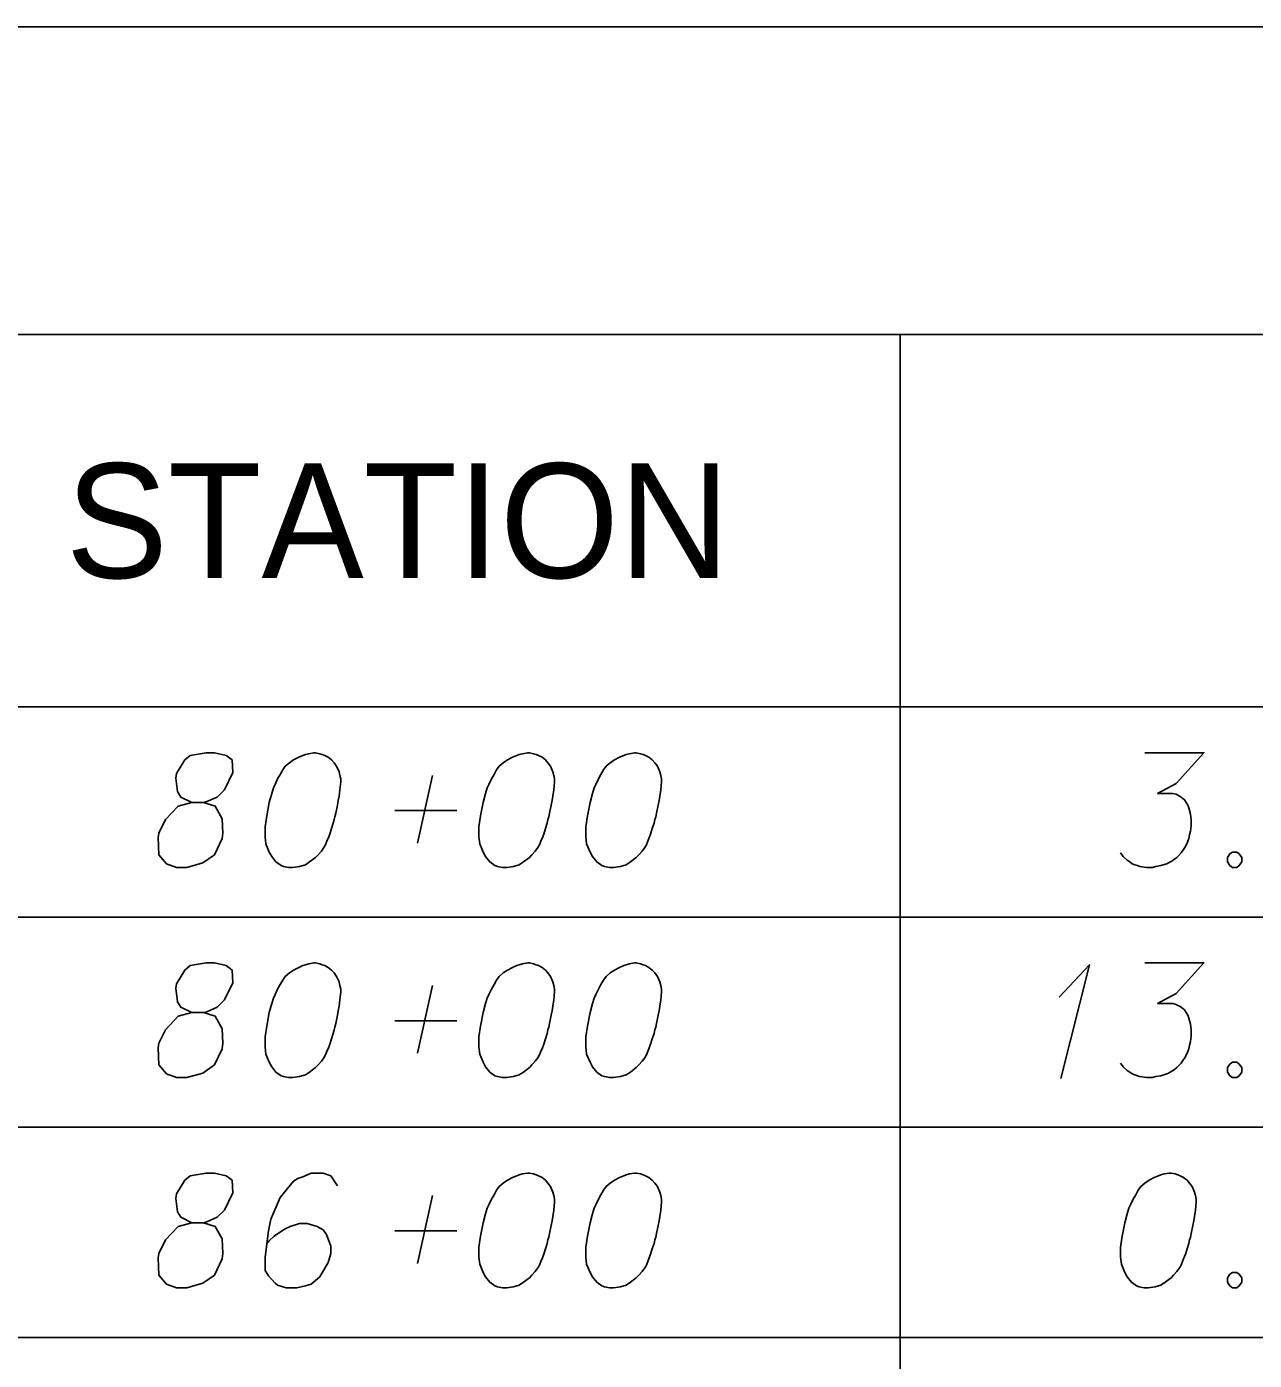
# Model space of a CAD drawing. Extents: x 2074207 to 2076812, y 516372 to 523312.
# Drawn here: x 2076345.6 to 2076397, y 519679.9 to 519735.7 of the extents above; entities that cross this region are included whole.
import ezdxf

# ---------------------------------------------------------------- set-up
doc = ezdxf.new("R2010")
doc.units = 0
for name, color, linetype in [('Prop DirtTable_ Soil Test Results - Outline (Major)', 7, 'Continuous'), ('Prop DirtTable_ Soil Test Results - Outline (Minor)', 7, 'Continuous'), ('Prop DirtTable_ Soil Test Results - Tx (Header - Small)', 7, 'Continuous'), ('Prop DirtTable_ Soil Test Results - Tx (Sample Data)', 7, 'Continuous')]:
    doc.layers.add(name, color=color, linetype=linetype)

msp = doc.modelspace()

# ---------------------------------------------------------------- linework, layer by layer
at = {"layer": 'Prop DirtTable_ Soil Test Results - Outline (Major)'}
for p, q in [((2076260.609, 519735.696), (2076811.903, 519735.696)), ((2076260.609, 519707.21), (2076811.903, 519707.21)), ((2076260.609, 519707.21), (2076811.903, 519707.21))]:
    msp.add_line(p, q, dxfattribs=at)
at = {"layer": 'Prop DirtTable_ Soil Test Results - Outline (Minor)'}
for p, q in [((2076260.609, 519722.81), (2076811.903, 519722.81)), ((2076382.2, 519722.81), (2076382.2, 519698.41)), ((2076260.609, 519698.41), (2076811.903, 519698.41)), ((2076260.609, 519698.41), (2076811.903, 519698.41)), ((2076382.2, 519698.41), (2076382.2, 519689.61)), ((2076260.609, 519689.61), (2076811.903, 519689.61)), ((2076260.609, 519689.61), (2076811.903, 519689.61)), ((2076382.2, 519689.61), (2076382.2, 519680.81)), ((2076260.609, 519680.81), (2076811.903, 519680.81)), ((2076260.609, 519680.81), (2076811.903, 519680.81)), ((2076382.2, 519680.81), (2076382.2, 519672.01))]:
    msp.add_line(p, q, dxfattribs=at)
at = {"layer": 'Prop DirtTable_ Soil Test Results - Tx (Sample Data)'}
for points in [[(2076352.527, 519703.212), (2076353.02, 519703.212), (2076353.162, 519703.25), (2076353.585, 519703.439), (2076353.902, 519703.741), (2076354.255, 519704.459), (2076354.22, 519704.989), (2076353.973, 519705.178), (2076353.479, 519705.291), (2076353.126, 519705.291), (2076352.456, 519705.178), (2076352.244, 519704.989), (2076351.892, 519704.422), (2076351.856, 519704.233), (2076351.927, 519703.666), (2076352.068, 519703.439), (2076352.527, 519703.212), (2076351.962, 519703.061), (2076351.433, 519702.494), (2076351.151, 519701.927), (2076351.116, 519701.738), (2076351.151, 519701.02), (2076351.468, 519700.642), (2076351.892, 519700.491), (2076352.315, 519700.491), (2076352.985, 519700.68), (2076353.479, 519701.02), (2076353.797, 519701.7), (2076353.832, 519701.927), (2076353.797, 519702.532), (2076353.514, 519703.061), (2076353.02, 519703.212)], [(2076357.712, 519705.291), (2076357.642, 519705.291), (2076357.43, 519705.253), (2076357.289, 519705.215), (2076357.183, 519705.178), (2076357.007, 519705.102), (2076356.795, 519704.989), (2076356.619, 519704.875), (2076356.442, 519704.724), (2076356.336, 519704.573), (2076356.231, 519704.384), (2076356.125, 519704.195), (2076356.019, 519703.968), (2076355.948, 519703.817), (2076355.878, 519703.59), (2076355.772, 519703.212), (2076355.666, 519702.645), (2076355.596, 519702.192), (2076355.596, 519701.776), (2076355.631, 519701.474), (2076355.772, 519701.133), (2076355.878, 519700.944), (2076356.054, 519700.718), (2076356.266, 519700.567), (2076356.372, 519700.529), (2076356.583, 519700.491), (2076356.76, 519700.491), (2076357.042, 519700.529), (2076357.289, 519700.604), (2076357.465, 519700.718), (2076357.712, 519700.907), (2076357.818, 519701.02), (2076357.959, 519701.171), (2076358.065, 519701.322), (2076358.135, 519701.436), (2076358.206, 519701.625), (2076358.241, 519701.7), (2076358.312, 519701.889), (2076358.382, 519702.116), (2076358.453, 519702.343), (2076358.488, 519702.494), (2076358.523, 519702.607), (2076358.559, 519702.759), (2076358.629, 519703.099), (2076358.665, 519703.288), (2076358.7, 519703.477), (2076358.735, 519703.741), (2076358.77, 519704.081), (2076358.77, 519704.195), (2076358.735, 519704.346), (2076358.7, 519704.497), (2076358.594, 519704.724), (2076358.488, 519704.875), (2076358.382, 519704.989), (2076358.241, 519705.102), (2076358.1, 519705.178), (2076357.994, 519705.215), (2076357.889, 519705.253), (2076357.712, 519705.291)], [(2076366.672, 519705.291), (2076366.602, 519705.291), (2076366.39, 519705.253), (2076366.249, 519705.215), (2076366.143, 519705.178), (2076365.967, 519705.102), (2076365.755, 519704.989), (2076365.579, 519704.875), (2076365.402, 519704.724), (2076365.296, 519704.573), (2076365.191, 519704.384), (2076365.085, 519704.195), (2076364.979, 519703.968), (2076364.908, 519703.817), (2076364.838, 519703.59), (2076364.732, 519703.212), (2076364.626, 519702.645), (2076364.556, 519702.192), (2076364.556, 519701.776), (2076364.591, 519701.474), (2076364.732, 519701.133), (2076364.838, 519700.944), (2076365.014, 519700.718), (2076365.226, 519700.567), (2076365.332, 519700.529), (2076365.543, 519700.491), (2076365.72, 519700.491), (2076366.002, 519700.529), (2076366.249, 519700.604), (2076366.425, 519700.718), (2076366.672, 519700.907), (2076366.778, 519701.02), (2076366.919, 519701.171), (2076367.025, 519701.322), (2076367.095, 519701.436), (2076367.166, 519701.625), (2076367.201, 519701.7), (2076367.272, 519701.889), (2076367.342, 519702.116), (2076367.413, 519702.343), (2076367.448, 519702.494), (2076367.483, 519702.607), (2076367.519, 519702.759), (2076367.589, 519703.099), (2076367.625, 519703.288), (2076367.66, 519703.477), (2076367.695, 519703.741), (2076367.73, 519704.081), (2076367.73, 519704.195), (2076367.695, 519704.346), (2076367.66, 519704.497), (2076367.554, 519704.724), (2076367.448, 519704.875), (2076367.342, 519704.989), (2076367.201, 519705.102), (2076367.06, 519705.178), (2076366.954, 519705.215), (2076366.849, 519705.253), (2076366.672, 519705.291)], [(2076371.152, 519705.291), (2076371.082, 519705.291), (2076370.87, 519705.253), (2076370.729, 519705.215), (2076370.623, 519705.178), (2076370.447, 519705.102), (2076370.235, 519704.989), (2076370.059, 519704.875), (2076369.882, 519704.724), (2076369.776, 519704.573), (2076369.671, 519704.384), (2076369.565, 519704.195), (2076369.459, 519703.968), (2076369.388, 519703.817), (2076369.318, 519703.59), (2076369.212, 519703.212), (2076369.106, 519702.645), (2076369.036, 519702.192), (2076369.036, 519701.776), (2076369.071, 519701.474), (2076369.212, 519701.133), (2076369.318, 519700.944), (2076369.494, 519700.718), (2076369.706, 519700.567), (2076369.812, 519700.529), (2076370.023, 519700.491), (2076370.2, 519700.491), (2076370.482, 519700.529), (2076370.729, 519700.604), (2076370.905, 519700.718), (2076371.152, 519700.907), (2076371.258, 519701.02), (2076371.399, 519701.171), (2076371.505, 519701.322), (2076371.575, 519701.436), (2076371.646, 519701.625), (2076371.681, 519701.7), (2076371.752, 519701.889), (2076371.822, 519702.116), (2076371.893, 519702.343), (2076371.928, 519702.494), (2076371.963, 519702.607), (2076371.999, 519702.759), (2076372.069, 519703.099), (2076372.105, 519703.288), (2076372.14, 519703.477), (2076372.175, 519703.741), (2076372.21, 519704.081), (2076372.21, 519704.195), (2076372.175, 519704.346), (2076372.14, 519704.497), (2076372.034, 519704.724), (2076371.928, 519704.875), (2076371.822, 519704.989), (2076371.681, 519705.102), (2076371.54, 519705.178), (2076371.434, 519705.215), (2076371.329, 519705.253), (2076371.152, 519705.291)], [(2076392.459, 519705.291), (2076394.928, 519705.291), (2076393.764, 519704.006), (2076392.988, 519703.59), (2076393.623, 519703.59), (2076393.764, 519703.552), (2076393.834, 519703.515), (2076393.905, 519703.477), (2076393.975, 519703.439), (2076394.117, 519703.326), (2076394.187, 519703.212), (2076394.258, 519703.099), (2076394.293, 519702.985), (2076394.363, 519702.721), (2076394.399, 519702.494), (2076394.399, 519702.381), (2076394.399, 519702.23), (2076394.363, 519702.003), (2076394.328, 519701.852), (2076394.293, 519701.7), (2076394.258, 519701.587), (2076394.222, 519701.511), (2076394.187, 519701.436), (2076394.152, 519701.36), (2076394.081, 519701.247), (2076393.975, 519701.096), (2076393.87, 519700.982), (2076393.799, 519700.907), (2076393.693, 519700.831), (2076393.587, 519700.755), (2076393.446, 519700.68), (2076393.376, 519700.642), (2076393.129, 519700.567), (2076392.917, 519700.529), (2076392.776, 519700.491), (2076392.529, 519700.491), (2076392.247, 519700.529), (2076392.141, 519700.567), (2076392.035, 519700.604), (2076391.929, 519700.642), (2076391.824, 519700.718), (2076391.718, 519700.793), (2076391.541, 519700.944), (2076391.436, 519701.096)], [(2076361.98, 519701.511), (2076362.615, 519704.346)], [(2076361.028, 519702.872), (2076363.638, 519702.872)], [(2076396.127, 519701.133), (2076396.304, 519701.133), (2076396.409, 519701.058), (2076396.515, 519700.907), (2076396.515, 519700.718), (2076396.409, 519700.567), (2076396.304, 519700.491), (2076396.127, 519700.491), (2076396.021, 519700.567), (2076395.916, 519700.718), (2076395.916, 519700.907), (2076396.021, 519701.058), (2076396.127, 519701.133)], [(2076352.527, 519694.412), (2076353.02, 519694.412), (2076353.162, 519694.45), (2076353.585, 519694.639), (2076353.902, 519694.941), (2076354.255, 519695.659), (2076354.22, 519696.189), (2076353.973, 519696.378), (2076353.479, 519696.491), (2076353.126, 519696.491), (2076352.456, 519696.378), (2076352.244, 519696.189), (2076351.892, 519695.622), (2076351.856, 519695.433), (2076351.927, 519694.866), (2076352.068, 519694.639), (2076352.527, 519694.412), (2076351.962, 519694.261), (2076351.433, 519693.694), (2076351.151, 519693.127), (2076351.116, 519692.938), (2076351.151, 519692.22), (2076351.468, 519691.842), (2076351.892, 519691.691), (2076352.315, 519691.691), (2076352.985, 519691.88), (2076353.479, 519692.22), (2076353.797, 519692.9), (2076353.832, 519693.127), (2076353.797, 519693.732), (2076353.514, 519694.261), (2076353.02, 519694.412)], [(2076357.712, 519696.491), (2076357.642, 519696.491), (2076357.43, 519696.453), (2076357.289, 519696.415), (2076357.183, 519696.378), (2076357.007, 519696.302), (2076356.795, 519696.189), (2076356.619, 519696.075), (2076356.442, 519695.924), (2076356.336, 519695.773), (2076356.231, 519695.584), (2076356.125, 519695.395), (2076356.019, 519695.168), (2076355.948, 519695.017), (2076355.878, 519694.79), (2076355.772, 519694.412), (2076355.666, 519693.845), (2076355.596, 519693.392), (2076355.596, 519692.976), (2076355.631, 519692.674), (2076355.772, 519692.333), (2076355.878, 519692.144), (2076356.054, 519691.918), (2076356.266, 519691.767), (2076356.372, 519691.729), (2076356.583, 519691.691), (2076356.76, 519691.691), (2076357.042, 519691.729), (2076357.289, 519691.804), (2076357.465, 519691.918), (2076357.712, 519692.107), (2076357.818, 519692.22), (2076357.959, 519692.371), (2076358.065, 519692.522), (2076358.135, 519692.636), (2076358.206, 519692.825), (2076358.241, 519692.9), (2076358.312, 519693.089), (2076358.382, 519693.316), (2076358.453, 519693.543), (2076358.488, 519693.694), (2076358.523, 519693.807), (2076358.559, 519693.959), (2076358.629, 519694.299), (2076358.665, 519694.488), (2076358.7, 519694.677), (2076358.735, 519694.941), (2076358.77, 519695.281), (2076358.77, 519695.395), (2076358.735, 519695.546), (2076358.7, 519695.697), (2076358.594, 519695.924), (2076358.488, 519696.075), (2076358.382, 519696.189), (2076358.241, 519696.302), (2076358.1, 519696.378), (2076357.994, 519696.415), (2076357.889, 519696.453), (2076357.712, 519696.491)], [(2076366.672, 519696.491), (2076366.602, 519696.491), (2076366.39, 519696.453), (2076366.249, 519696.415), (2076366.143, 519696.378), (2076365.967, 519696.302), (2076365.755, 519696.189), (2076365.579, 519696.075), (2076365.402, 519695.924), (2076365.296, 519695.773), (2076365.191, 519695.584), (2076365.085, 519695.395), (2076364.979, 519695.168), (2076364.908, 519695.017), (2076364.838, 519694.79), (2076364.732, 519694.412), (2076364.626, 519693.845), (2076364.556, 519693.392), (2076364.556, 519692.976), (2076364.591, 519692.674), (2076364.732, 519692.333), (2076364.838, 519692.144), (2076365.014, 519691.918), (2076365.226, 519691.767), (2076365.332, 519691.729), (2076365.543, 519691.691), (2076365.72, 519691.691), (2076366.002, 519691.729), (2076366.249, 519691.804), (2076366.425, 519691.918), (2076366.672, 519692.107), (2076366.778, 519692.22), (2076366.919, 519692.371), (2076367.025, 519692.522), (2076367.095, 519692.636), (2076367.166, 519692.825), (2076367.201, 519692.9), (2076367.272, 519693.089), (2076367.342, 519693.316), (2076367.413, 519693.543), (2076367.448, 519693.694), (2076367.483, 519693.807), (2076367.519, 519693.959), (2076367.589, 519694.299), (2076367.625, 519694.488), (2076367.66, 519694.677), (2076367.695, 519694.941), (2076367.73, 519695.281), (2076367.73, 519695.395), (2076367.695, 519695.546), (2076367.66, 519695.697), (2076367.554, 519695.924), (2076367.448, 519696.075), (2076367.342, 519696.189), (2076367.201, 519696.302), (2076367.06, 519696.378), (2076366.954, 519696.415), (2076366.849, 519696.453), (2076366.672, 519696.491)], [(2076371.152, 519696.491), (2076371.082, 519696.491), (2076370.87, 519696.453), (2076370.729, 519696.415), (2076370.623, 519696.378), (2076370.447, 519696.302), (2076370.235, 519696.189), (2076370.059, 519696.075), (2076369.882, 519695.924), (2076369.776, 519695.773), (2076369.671, 519695.584), (2076369.565, 519695.395), (2076369.459, 519695.168), (2076369.388, 519695.017), (2076369.318, 519694.79), (2076369.212, 519694.412), (2076369.106, 519693.845), (2076369.036, 519693.392), (2076369.036, 519692.976), (2076369.071, 519692.674), (2076369.212, 519692.333), (2076369.318, 519692.144), (2076369.494, 519691.918), (2076369.706, 519691.767), (2076369.812, 519691.729), (2076370.023, 519691.691), (2076370.2, 519691.691), (2076370.482, 519691.729), (2076370.729, 519691.804), (2076370.905, 519691.918), (2076371.152, 519692.107), (2076371.258, 519692.22), (2076371.399, 519692.371), (2076371.505, 519692.522), (2076371.575, 519692.636), (2076371.646, 519692.825), (2076371.681, 519692.9), (2076371.752, 519693.089), (2076371.822, 519693.316), (2076371.893, 519693.543), (2076371.928, 519693.694), (2076371.963, 519693.807), (2076371.999, 519693.959), (2076372.069, 519694.299), (2076372.105, 519694.488), (2076372.14, 519694.677), (2076372.175, 519694.941), (2076372.21, 519695.281), (2076372.21, 519695.395), (2076372.175, 519695.546), (2076372.14, 519695.697), (2076372.034, 519695.924), (2076371.928, 519696.075), (2076371.822, 519696.189), (2076371.681, 519696.302), (2076371.54, 519696.378), (2076371.434, 519696.415), (2076371.329, 519696.453), (2076371.152, 519696.491)], [(2076388.86, 519695.055), (2076390.13, 519696.415), (2076388.931, 519691.653)], [(2076392.459, 519696.491), (2076394.928, 519696.491), (2076393.764, 519695.206), (2076392.988, 519694.79), (2076393.623, 519694.79), (2076393.764, 519694.752), (2076393.834, 519694.715), (2076393.905, 519694.677), (2076393.975, 519694.639), (2076394.117, 519694.526), (2076394.187, 519694.412), (2076394.258, 519694.299), (2076394.293, 519694.185), (2076394.363, 519693.921), (2076394.399, 519693.694), (2076394.399, 519693.581), (2076394.399, 519693.43), (2076394.363, 519693.203), (2076394.328, 519693.052), (2076394.293, 519692.9), (2076394.258, 519692.787), (2076394.222, 519692.711), (2076394.187, 519692.636), (2076394.152, 519692.56), (2076394.081, 519692.447), (2076393.975, 519692.296), (2076393.87, 519692.182), (2076393.799, 519692.107), (2076393.693, 519692.031), (2076393.587, 519691.955), (2076393.446, 519691.88), (2076393.376, 519691.842), (2076393.129, 519691.767), (2076392.917, 519691.729), (2076392.776, 519691.691), (2076392.529, 519691.691), (2076392.247, 519691.729), (2076392.141, 519691.767), (2076392.035, 519691.804), (2076391.929, 519691.842), (2076391.824, 519691.918), (2076391.718, 519691.993), (2076391.541, 519692.144), (2076391.436, 519692.296)], [(2076361.98, 519692.711), (2076362.615, 519695.546)], [(2076361.028, 519694.072), (2076363.638, 519694.072)], [(2076396.127, 519692.333), (2076396.304, 519692.333), (2076396.409, 519692.258), (2076396.515, 519692.107), (2076396.515, 519691.918), (2076396.409, 519691.767), (2076396.304, 519691.691), (2076396.127, 519691.691), (2076396.021, 519691.767), (2076395.916, 519691.918), (2076395.916, 519692.107), (2076396.021, 519692.258), (2076396.127, 519692.333)], [(2076352.527, 519685.612), (2076353.02, 519685.612), (2076353.162, 519685.65), (2076353.585, 519685.839), (2076353.902, 519686.141), (2076354.255, 519686.859), (2076354.22, 519687.389), (2076353.973, 519687.578), (2076353.479, 519687.691), (2076353.126, 519687.691), (2076352.456, 519687.578), (2076352.244, 519687.389), (2076351.892, 519686.822), (2076351.856, 519686.633), (2076351.927, 519686.066), (2076352.068, 519685.839), (2076352.527, 519685.612), (2076351.962, 519685.461), (2076351.433, 519684.894), (2076351.151, 519684.327), (2076351.116, 519684.138), (2076351.151, 519683.42), (2076351.468, 519683.042), (2076351.892, 519682.891), (2076352.315, 519682.891), (2076352.985, 519683.08), (2076353.479, 519683.42), (2076353.797, 519684.1), (2076353.832, 519684.327), (2076353.797, 519684.932), (2076353.514, 519685.461), (2076353.02, 519685.612)], [(2076358.629, 519687.162), (2076358.347, 519687.578), (2076358.03, 519687.691), (2076357.536, 519687.691), (2076357.183, 519687.54), (2076356.971, 519687.464), (2076356.795, 519687.351), (2076356.231, 519686.67), (2076355.843, 519685.763), (2076355.737, 519685.272), (2076355.596, 519684.176), (2076355.596, 519683.609), (2076355.737, 519683.382), (2076356.019, 519683.08), (2076356.125, 519683.004), (2076356.478, 519682.891), (2076356.936, 519682.891), (2076357.289, 519682.967), (2076357.536, 519683.042), (2076357.889, 519683.344), (2076358.241, 519683.949), (2076358.347, 519684.327), (2076358.347, 519684.63), (2076358.171, 519685.121), (2076358.03, 519685.31), (2076357.783, 519685.461), (2076357.359, 519685.574), (2076357.042, 519685.574), (2076356.654, 519685.461), (2076356.407, 519685.348), (2076355.984, 519685.045), (2076355.772, 519684.856), (2076355.666, 519684.743)], [(2076366.672, 519687.691), (2076366.602, 519687.691), (2076366.39, 519687.653), (2076366.249, 519687.615), (2076366.143, 519687.578), (2076365.967, 519687.502), (2076365.755, 519687.389), (2076365.579, 519687.275), (2076365.402, 519687.124), (2076365.296, 519686.973), (2076365.191, 519686.784), (2076365.085, 519686.595), (2076364.979, 519686.368), (2076364.908, 519686.217), (2076364.838, 519685.99), (2076364.732, 519685.612), (2076364.626, 519685.045), (2076364.556, 519684.592), (2076364.556, 519684.176), (2076364.591, 519683.874), (2076364.732, 519683.533), (2076364.838, 519683.344), (2076365.014, 519683.118), (2076365.226, 519682.967), (2076365.332, 519682.929), (2076365.543, 519682.891), (2076365.72, 519682.891), (2076366.002, 519682.929), (2076366.249, 519683.004), (2076366.425, 519683.118), (2076366.672, 519683.307), (2076366.778, 519683.42), (2076366.919, 519683.571), (2076367.025, 519683.722), (2076367.095, 519683.836), (2076367.166, 519684.025), (2076367.201, 519684.1), (2076367.272, 519684.289), (2076367.342, 519684.516), (2076367.413, 519684.743), (2076367.448, 519684.894), (2076367.483, 519685.007), (2076367.519, 519685.159), (2076367.589, 519685.499), (2076367.625, 519685.688), (2076367.66, 519685.877), (2076367.695, 519686.141), (2076367.73, 519686.481), (2076367.73, 519686.595), (2076367.695, 519686.746), (2076367.66, 519686.897), (2076367.554, 519687.124), (2076367.448, 519687.275), (2076367.342, 519687.389), (2076367.201, 519687.502), (2076367.06, 519687.578), (2076366.954, 519687.615), (2076366.849, 519687.653), (2076366.672, 519687.691)], [(2076371.152, 519687.691), (2076371.082, 519687.691), (2076370.87, 519687.653), (2076370.729, 519687.615), (2076370.623, 519687.578), (2076370.447, 519687.502), (2076370.235, 519687.389), (2076370.059, 519687.275), (2076369.882, 519687.124), (2076369.776, 519686.973), (2076369.671, 519686.784), (2076369.565, 519686.595), (2076369.459, 519686.368), (2076369.388, 519686.217), (2076369.318, 519685.99), (2076369.212, 519685.612), (2076369.106, 519685.045), (2076369.036, 519684.592), (2076369.036, 519684.176), (2076369.071, 519683.874), (2076369.212, 519683.533), (2076369.318, 519683.344), (2076369.494, 519683.118), (2076369.706, 519682.967), (2076369.812, 519682.929), (2076370.023, 519682.891), (2076370.2, 519682.891), (2076370.482, 519682.929), (2076370.729, 519683.004), (2076370.905, 519683.118), (2076371.152, 519683.307), (2076371.258, 519683.42), (2076371.399, 519683.571), (2076371.505, 519683.722), (2076371.575, 519683.836), (2076371.646, 519684.025), (2076371.681, 519684.1), (2076371.752, 519684.289), (2076371.822, 519684.516), (2076371.893, 519684.743), (2076371.928, 519684.894), (2076371.963, 519685.007), (2076371.999, 519685.159), (2076372.069, 519685.499), (2076372.105, 519685.688), (2076372.14, 519685.877), (2076372.175, 519686.141), (2076372.21, 519686.481), (2076372.21, 519686.595), (2076372.175, 519686.746), (2076372.14, 519686.897), (2076372.034, 519687.124), (2076371.928, 519687.275), (2076371.822, 519687.389), (2076371.681, 519687.502), (2076371.54, 519687.578), (2076371.434, 519687.615), (2076371.329, 519687.653), (2076371.152, 519687.691)], [(2076393.552, 519687.691), (2076393.482, 519687.691), (2076393.27, 519687.653), (2076393.129, 519687.615), (2076393.023, 519687.578), (2076392.847, 519687.502), (2076392.635, 519687.389), (2076392.459, 519687.275), (2076392.282, 519687.124), (2076392.176, 519686.973), (2076392.071, 519686.784), (2076391.965, 519686.595), (2076391.859, 519686.368), (2076391.788, 519686.217), (2076391.718, 519685.99), (2076391.612, 519685.612), (2076391.506, 519685.045), (2076391.436, 519684.592), (2076391.436, 519684.176), (2076391.471, 519683.874), (2076391.612, 519683.533), (2076391.718, 519683.344), (2076391.894, 519683.118), (2076392.106, 519682.967), (2076392.212, 519682.929), (2076392.423, 519682.891), (2076392.6, 519682.891), (2076392.882, 519682.929), (2076393.129, 519683.004), (2076393.305, 519683.118), (2076393.552, 519683.307), (2076393.658, 519683.42), (2076393.799, 519683.571), (2076393.905, 519683.722), (2076393.975, 519683.836), (2076394.046, 519684.025), (2076394.081, 519684.1), (2076394.152, 519684.289), (2076394.222, 519684.516), (2076394.293, 519684.743), (2076394.328, 519684.894), (2076394.363, 519685.007), (2076394.399, 519685.159), (2076394.469, 519685.499), (2076394.505, 519685.688), (2076394.54, 519685.877), (2076394.575, 519686.141), (2076394.61, 519686.481), (2076394.61, 519686.595), (2076394.575, 519686.746), (2076394.54, 519686.897), (2076394.434, 519687.124), (2076394.328, 519687.275), (2076394.222, 519687.389), (2076394.081, 519687.502), (2076393.94, 519687.578), (2076393.834, 519687.615), (2076393.729, 519687.653), (2076393.552, 519687.691)], [(2076361.98, 519683.911), (2076362.615, 519686.746)], [(2076361.028, 519685.272), (2076363.638, 519685.272)], [(2076396.127, 519683.533), (2076396.304, 519683.533), (2076396.409, 519683.458), (2076396.515, 519683.307), (2076396.515, 519683.118), (2076396.409, 519682.967), (2076396.304, 519682.891), (2076396.127, 519682.891), (2076396.021, 519682.967), (2076395.916, 519683.118), (2076395.916, 519683.307), (2076396.021, 519683.458), (2076396.127, 519683.533)]]:
    msp.add_lwpolyline(points, dxfattribs=at)

# ---------------------------------------------------------------- texts
at = {"layer": 'Prop DirtTable_ Soil Test Results - Tx (Header - Small)'}
msp.add_text('STATION', height=4.8, dxfattribs=at).set_placement((2076347.248, 519712.61))

doc.saveas('drawing.dxf')
